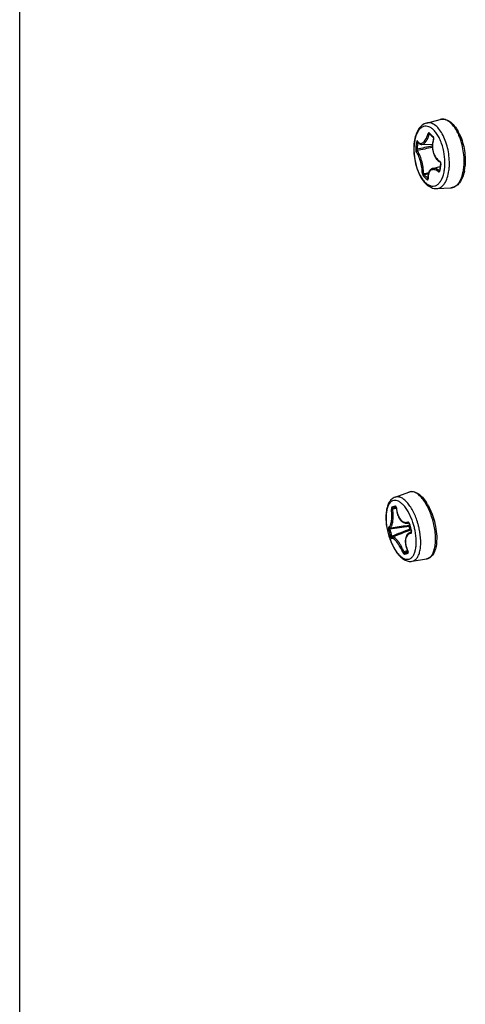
# Model space of a CAD drawing. Header units: millimetres. Extents: x 0 to 420, y 0 to 297.
# Tile 339 of 502: x 324.28 to 328.76, y 189.9 to 199.8. Entities that reach past the tile are written whole.
import ezdxf

# ---------------------------------------------------------------- set-up
doc = ezdxf.new("R2010")
doc.units = ezdxf.units.MM
doc.header["$LTSCALE"] = 23.1
doc.layers.get('0').update_dxf_attribs({"linetype": 'CONTINUOUS'})

msp = doc.modelspace()

# ---------------------------------------------------------------- linework, layer by layer
at = {"color": 7, "linetype": 'CONTINUOUS'}
for p, q in [((324.2777, 172.5103), (324.2777, 206.4037)), ((328.3687, 198.7621), (328.5068, 198.7983)), ((328.3998, 198.6522), (328.3987, 198.6518)), ((328.399, 198.653), (328.4044, 198.6479)), ((328.2807, 198.5742), (328.2844, 198.5687)), ((328.2837, 198.5699), (328.2832, 198.567)), ((328.2859, 198.5669), (328.2832, 198.567)), ((328.2844, 198.5687), (328.2891, 198.563)), ((328.2891, 198.563), (328.2939, 198.5583)), ((328.2939, 198.5583), (328.299, 198.5544)), ((328.299, 198.5544), (328.3042, 198.5513)), ((328.4061, 198.6463), (328.3945, 198.6463)), ((328.4044, 198.6479), (328.411, 198.6418)), ((328.411, 198.6418), (328.4176, 198.6357)), ((328.4176, 198.6357), (328.4244, 198.6296)), ((328.4244, 198.6296), (328.4314, 198.6235)), ((328.4297, 198.5638), (328.4281, 198.5501)), ((328.4322, 198.5772), (328.4297, 198.5638)), ((328.4314, 198.6235), (328.4374, 198.6183)), ((328.4356, 198.5903), (328.4322, 198.5772)), ((328.4394, 198.6021), (328.4356, 198.5903)), ((328.4374, 198.6183), (328.4376, 198.6182)), ((328.4376, 198.6182), (328.4379, 198.6178)), ((328.4379, 198.6178), (328.4383, 198.6172)), ((328.4383, 198.6172), (328.4387, 198.6163)), ((328.4387, 198.6163), (328.4392, 198.6152)), ((328.4392, 198.6152), (328.4396, 198.6139)), ((328.4398, 198.6036), (328.4394, 198.6021)), ((328.4396, 198.6139), (328.4399, 198.6124)), ((328.4401, 198.6053), (328.4398, 198.6036)), ((328.4399, 198.6124), (328.4401, 198.6107)), ((328.4401, 198.6107), (328.4402, 198.6089)), ((328.4402, 198.6071), (328.4401, 198.6053)), ((328.4402, 198.6089), (328.4402, 198.6071)), ((328.441, 198.5992), (328.442, 198.6037)), ((328.6934, 198.6426), (328.6931, 198.6433)), ((328.6934, 198.6425), (328.6931, 198.6432)), ((328.3042, 198.5513), (328.3096, 198.5491)), ((328.3096, 198.5491), (328.3151, 198.5477)), ((328.3151, 198.5477), (328.3207, 198.5472)), ((328.3207, 198.5472), (328.3229, 198.5472)), ((328.3228, 198.5472), (328.4282, 198.5509)), ((328.4281, 198.5501), (328.4273, 198.5363)), ((328.4273, 198.5363), (328.4273, 198.5225)), ((328.4273, 198.5225), (328.4282, 198.5086)), ((328.4282, 198.5086), (328.4299, 198.4949)), ((328.4299, 198.4949), (328.4324, 198.4814)), ((328.4324, 198.4814), (328.4357, 198.4682)), ((328.4357, 198.4682), (328.4398, 198.4554)), ((328.4398, 198.4554), (328.4446, 198.4431)), ((328.4446, 198.4431), (328.4502, 198.4313)), ((328.4502, 198.4313), (328.4565, 198.4201)), ((328.4565, 198.4201), (328.4634, 198.4097)), ((328.4634, 198.4097), (328.4709, 198.4001)), ((328.4709, 198.4001), (328.479, 198.3913)), ((328.479, 198.3913), (328.4877, 198.3835)), ((328.4877, 198.3835), (328.4967, 198.3767)), ((328.4967, 198.3767), (328.5049, 198.3717)), ((328.5049, 198.3717), (328.5054, 198.3714)), ((328.5054, 198.3714), (328.506, 198.3708)), ((328.506, 198.3708), (328.5068, 198.37)), ((328.5068, 198.37), (328.5076, 198.3689)), ((328.5076, 198.3689), (328.5084, 198.3676)), ((328.5084, 198.3676), (328.5092, 198.3661)), ((328.5108, 198.3552), (328.5091, 198.3445)), ((328.5092, 198.3661), (328.5099, 198.3644)), ((328.5099, 198.3644), (328.5104, 198.3625)), ((328.5104, 198.3625), (328.5108, 198.3607)), ((328.5108, 198.3607), (328.511, 198.3589)), ((328.5109, 198.3557), (328.5108, 198.3552)), ((328.511, 198.3572), (328.5109, 198.3557)), ((328.511, 198.3589), (328.511, 198.3572)), ((328.3893, 198.2606), (328.3867, 198.2506)), ((328.3927, 198.2698), (328.3893, 198.2606)), ((328.3969, 198.2779), (328.3927, 198.2698)), ((328.4017, 198.2851), (328.3969, 198.2779)), ((328.4073, 198.2913), (328.4017, 198.2851)), ((328.4134, 198.2964), (328.4073, 198.2913)), ((328.4201, 198.3006), (328.4134, 198.2964)), ((328.4273, 198.3036), (328.4201, 198.3006)), ((328.4299, 198.3044), (328.4273, 198.3036)), ((328.4299, 198.3044), (328.5063, 198.3261)), ((328.5014, 198.2873), (328.4962, 198.2856)), ((328.5009, 198.2849), (328.5007, 198.2845)), ((328.5011, 198.2855), (328.5009, 198.2849)), ((328.5013, 198.2864), (328.5011, 198.2855)), ((328.5014, 198.2872), (328.5013, 198.2864)), ((328.5019, 198.2917), (328.5014, 198.2872)), ((328.5026, 198.298), (328.5019, 198.2917)), ((328.5034, 198.3042), (328.5026, 198.298)), ((328.5042, 198.3104), (328.5034, 198.3042)), ((328.505, 198.3167), (328.5042, 198.3104)), ((328.5063, 198.3261), (328.505, 198.3167)), ((328.5072, 198.3319), (328.5063, 198.3261)), ((328.5081, 198.3382), (328.5072, 198.3319)), ((328.5091, 198.3445), (328.5081, 198.3382)), ((328.7445, 198.3161), (328.7446, 198.3167)), ((328.7445, 198.3161), (328.7445, 198.3167)), ((328.3862, 198.2479), (328.3469, 198.2404)), ((328.3828, 198.2052), (328.3843, 198.2059)), ((328.3839, 198.2281), (328.3838, 198.2162)), ((328.3838, 198.2162), (328.3844, 198.2048)), ((328.3849, 198.2397), (328.3839, 198.2281)), ((328.3844, 198.203), (328.3843, 198.2025)), ((328.3843, 198.2025), (328.3843, 198.2025)), ((328.3844, 198.2048), (328.3844, 198.2038)), ((328.3844, 198.2038), (328.3844, 198.203)), ((328.3867, 198.2506), (328.3849, 198.2397)), ((328.4721, 198.1035), (328.6147, 198.1114)), ((328.0527, 195.001), (328.1907, 195.0524)), ((328.0653, 194.8964), (328.0338, 194.8917)), ((328.063, 194.8995), (328.0641, 194.8998)), ((328.0632, 194.9014), (328.0633, 194.9012)), ((328.0633, 194.9012), (328.0636, 194.9008)), ((328.0636, 194.9008), (328.064, 194.9001)), ((328.064, 194.9001), (328.0644, 194.8991)), ((328.0644, 194.8991), (328.0649, 194.8979)), ((328.0649, 194.8979), (328.0653, 194.8963)), ((328.0653, 194.8963), (328.0657, 194.8945)), ((328.0657, 194.8945), (328.066, 194.8926)), ((328.066, 194.8926), (328.0672, 194.8787)), ((328.0674, 194.8911), (328.0662, 194.8909)), ((328.0666, 194.8856), (328.0292, 194.8798)), ((328.0666, 194.8856), (328.0292, 194.8798)), ((328.0672, 194.8787), (328.0692, 194.8646)), ((328.0692, 194.8646), (328.0718, 194.8509)), ((328.0718, 194.8509), (328.0751, 194.8376)), ((328.0751, 194.8376), (328.0791, 194.8248)), ((328.0791, 194.8248), (328.0837, 194.8127)), ((328.0837, 194.8127), (328.0889, 194.8012)), ((328.0889, 194.8012), (328.0948, 194.7905)), ((328.0948, 194.7905), (328.1011, 194.7806)), ((327.9984, 194.6917), (327.9991, 194.6918)), ((327.9991, 194.6918), (328.0001, 194.6919)), ((328.0001, 194.6919), (328.0322, 194.6965)), ((328.0324, 194.6965), (328.0322, 194.6965)), ((328.1011, 194.7806), (328.108, 194.7716)), ((328.108, 194.7716), (328.1153, 194.7636)), ((328.1153, 194.7636), (328.123, 194.7567)), ((328.123, 194.7567), (328.131, 194.7509)), ((328.131, 194.7509), (328.1393, 194.7462)), ((328.1393, 194.7462), (328.1477, 194.7427)), ((328.1477, 194.7427), (328.1562, 194.7404)), ((328.1562, 194.7404), (328.1649, 194.7392)), ((328.1649, 194.7392), (328.1736, 194.7393)), ((328.1736, 194.7393), (328.1781, 194.7398)), ((328.178, 194.7398), (328.1918, 194.7417)), ((328.1905, 194.7429), (328.1901, 194.7428)), ((328.1902, 194.7431), (328.1903, 194.743)), ((328.1903, 194.743), (328.1906, 194.7428)), ((328.1906, 194.7428), (328.1911, 194.7424)), ((328.1911, 194.7424), (328.1918, 194.7418)), ((328.1918, 194.7418), (328.1925, 194.7409)), ((328.1925, 194.7409), (328.1932, 194.7398)), ((328.1932, 194.7398), (328.1939, 194.7385)), ((328.1939, 194.7385), (328.1945, 194.7371)), ((328.2009, 194.7119), (328.1939, 194.7101)), ((328.2022, 194.6787), (328.1939, 194.7101)), ((328.1945, 194.7371), (328.1951, 194.7354)), ((328.1951, 194.7354), (328.1955, 194.7339)), ((328.1976, 194.7345), (328.1955, 194.7339)), ((328.1955, 194.7339), (328.1983, 194.7222)), ((328.1983, 194.7222), (328.2, 194.7153)), ((328.2, 194.7153), (328.2018, 194.7085)), ((328.2018, 194.7085), (328.2049, 194.6966)), ((328.2049, 194.6966), (328.208, 194.685)), ((327.9874, 194.6783), (328.0002, 194.6814)), ((328.0071, 194.6039), (328.0198, 194.6076)), ((328.0238, 194.598), (328.0233, 194.5978)), ((328.0237, 194.5981), (328.0239, 194.5981)), ((328.025, 194.5986), (328.0238, 194.598)), ((328.025, 194.5986), (328.0577, 194.6115)), ((328.0579, 194.6116), (328.0577, 194.6115)), ((328.1604, 194.5941), (328.158, 194.5835)), ((328.1636, 194.6039), (328.1604, 194.5941)), ((328.1677, 194.6129), (328.1636, 194.6039)), ((328.1726, 194.6211), (328.1677, 194.6129)), ((328.1782, 194.6283), (328.1726, 194.6211)), ((328.1845, 194.6346), (328.1782, 194.6283)), ((328.1915, 194.6398), (328.1845, 194.6346)), ((328.1991, 194.6441), (328.1915, 194.6398)), ((328.2032, 194.6459), (328.1991, 194.6441)), ((328.2092, 194.6806), (328.2022, 194.6787)), ((328.2031, 194.6459), (328.2159, 194.6509)), ((328.208, 194.685), (328.2099, 194.6782)), ((328.2099, 194.6782), (328.2118, 194.6714)), ((328.2118, 194.6714), (328.2152, 194.6596)), ((328.2155, 194.6494), (328.215, 194.6492)), ((328.2173, 194.6601), (328.2152, 194.6596)), ((328.2152, 194.6596), (328.2157, 194.658)), ((328.2159, 194.6509), (328.2155, 194.6496)), ((328.2157, 194.658), (328.216, 194.6563)), ((328.216, 194.652), (328.2159, 194.6509)), ((328.216, 194.6563), (328.2161, 194.6547)), ((328.2161, 194.6532), (328.216, 194.652)), ((328.2161, 194.6547), (328.2161, 194.6532)), ((328.1565, 194.5723), (328.1559, 194.5605)), ((328.1559, 194.5605), (328.1561, 194.5483)), ((328.1561, 194.5483), (328.1573, 194.5358)), ((328.158, 194.5835), (328.1565, 194.5723)), ((328.1573, 194.5358), (328.1593, 194.5229)), ((328.1593, 194.5229), (328.1622, 194.5098)), ((328.1622, 194.5098), (328.1659, 194.4966)), ((328.1659, 194.4966), (328.1704, 194.4834)), ((328.1787, 194.4636), (328.1433, 194.4501)), ((328.1829, 194.4535), (328.1532, 194.442)), ((328.1704, 194.4834), (328.1757, 194.4702)), ((328.1757, 194.4702), (328.1809, 194.4589)), ((328.1821, 194.4593), (328.1809, 194.4589)), ((328.1809, 194.4589), (328.1817, 194.4572)), ((328.1817, 194.4572), (328.1824, 194.4554)), ((328.1824, 194.4554), (328.1829, 194.4537)), ((328.1835, 194.4501), (328.1824, 194.4498)), ((328.1829, 194.4537), (328.1833, 194.4521)), ((328.1833, 194.4521), (328.1835, 194.4508)), ((328.1835, 194.4508), (328.1836, 194.4497)), ((328.1836, 194.449), (328.1835, 194.4485)), ((328.1836, 194.4497), (328.1836, 194.449)), ((328.2236, 194.3564), (328.3689, 194.3801))]:
    msp.add_line(p, q, dxfattribs=at)
for centre, radius, start, end in [((329.0118, 199.3026), 0.8883, 226.25699, 229.58716), ((328.277, 198.4522), 0.4685, 24.66644, 28.71223), ((329.3382, 198.3887), 1.084, 170.29447, 172.11502), ((329.3428, 198.3857), 1.075, 170.29371, 172.1144), ((328.3452, 198.6199), 0.0767, 211.78721, 215.38166), ((328.3392, 198.6157), 0.0695, 215.4204, 216.71539), ((328.4146, 198.6072), 0.0276, 340.38137, 343.11714), ((328.2007, 198.4251), 0.5386, 23.19094, 23.82376), ((328.2374, 198.4333), 0.5124, 24.06046, 24.73412), ((329.314, 198.3921), 1.0595, 172.11424, 173.96269), ((329.3188, 198.3891), 1.0508, 172.11489, 173.96351), ((331.5328, 182.409), 16.4173, 100.90382, 101.44958), ((331.5186, 182.7557), 16.0606, 101.09597, 101.65205), ((324.5374, 218.8485), 20.9429, 280.46172, 280.60101), ((329.7104, 198.151), 1.2138, 172.11443, 173.72558), ((329.7487, 198.1456), 1.2524, 170.53566, 172.11345), ((328.2326, 198.3702), 0.5148, 352.1285, 353.96082), ((328.2104, 198.3727), 0.5371, 354.01652, 354.44622), ((328.2889, 198.3705), 0.4695, 349.14261, 352.13018), ((328.2609, 198.3744), 0.4977, 352.12122, 353.12602), ((328.2458, 198.3762), 0.5129, 353.12429, 353.80454), ((328.8411, 198.7478), 0.723, 225.8837, 229.97546), ((328.8482, 198.7576), 0.7203, 225.88867, 229.90182), ((328.5787, 198.2188), 0.1934, 183.85286, 184.59262), ((328.61, 198.1968), 0.0855, 273.16785, 279.44218), ((328.6004, 192.8068), 2.1725, 104.50904, 105.41171), ((328.5897, 192.8777), 2.0893, 104.6005, 105.42901), ((328.024, 194.8883), 0.0435, 3.71101, 5.57298), ((327.9477, 194.6749), 0.5012, 29.33973, 32.86863), ((327.9036, 194.6494), 0.5522, 28.68307, 29.40104), ((325.964, 209.1147), 14.5762, 278.03009, 278.79987), ((325.8016, 210.2524), 15.715, 278.16109, 278.76194), ((328.1915, 194.7386), 0.00453, 103.69752, 108.7448), ((328.1821, 194.7557), 0.0374, 290.94797, 295.88149), ((328.1651, 194.7268), 0.0334, 13.31172, 16.22322), ((329.5734, 195.0601), 1.4138, 193.31177, 194.87139), ((329.5734, 195.0601), 1.4139, 194.8722, 196.43178), ((327.5887, 194.5331), 0.6785, 14.86528, 18.42189), ((327.5886, 194.5329), 0.6787, 11.30615, 14.87824), ((327.5658, 194.527), 0.7469, 14.86853, 17.68871), ((327.5657, 194.5269), 0.7471, 12.0364, 14.87504), ((329.2278, 194.9679), 1.2737, 193.14084, 196.60272), ((329.2303, 194.9686), 1.2632, 193.14022, 196.60338), ((333.4031, 181.0652), 14.5732, 110.90854, 111.67842), ((333.8416, 179.9554), 15.7561, 110.94648, 111.53542), ((328.2147, 194.6334), 0.0373, 94.02181, 98.98649), ((328.2141, 194.6536), 0.00457, 281.1208, 288.61474), ((327.5771, 196.6313), 2.2758, 284.54479, 285.40651), ((327.5753, 196.6692), 2.3009, 284.54716, 285.29909), ((328.1439, 194.4407), 0.0425, 22.13295, 26.01886), ((328.3578, 194.4484), 0.0691, 279.26401, 286.09857)]:
    msp.add_arc(centre, radius, start, end, dxfattribs=at)
for points, knots in [([(328.3687, 198.7621), (328.3602, 198.7599), (328.3435, 198.7533), (328.3133, 198.7329), (328.2824, 198.6948), (328.2578, 198.6375), (328.2487, 198.5948), (328.2456, 198.5721)], [0, 0, 0, 0, 0.110385, 0.222112, 0.455149, 0.712731, 1, 1, 1, 1]), ([(328.5996, 198.3525), (328.5998, 198.3791), (328.5969, 198.4327), (328.583, 198.5115), (328.5604, 198.5859), (328.5304, 198.6517), (328.4946, 198.7053), (328.4548, 198.744), (328.4176, 198.7623), (328.3888, 198.7656), (328.3752, 198.7638), (328.3687, 198.7621)], [0, 0, 0, 0, 0.153931, 0.310285, 0.462095, 0.602906, 0.727571, 0.83332, 0.92144, 0.961234, 1, 1, 1, 1]), ([(328.5068, 198.7983), (328.5148, 198.8004), (328.5315, 198.8026), (328.5658, 198.7987), (328.6086, 198.7777), (328.6527, 198.7344), (328.6767, 198.6977), (328.6879, 198.6773)], [0, 0, 0, 0, 0.105875, 0.213161, 0.440791, 0.700965, 1, 1, 1, 1]), ([(328.6931, 198.6433), (328.6819, 198.6687), (328.6574, 198.7142), (328.6171, 198.7617), (328.5821, 198.7866), (328.5567, 198.7978), (328.5312, 198.8022), (328.5146, 198.8003), (328.5068, 198.7983)], [0, 0, 0, 0, 0.32006, 0.59053, 0.706477, 0.811009, 0.90728, 1, 1, 1, 1]), ([(328.5537, 198.3395), (328.5552, 198.3764), (328.5504, 198.4507), (328.5287, 198.5399), (328.5018, 198.6052), (328.4786, 198.6472), (328.4527, 198.682), (328.4248, 198.7084), (328.3956, 198.7256), (328.3656, 198.7324), (328.3364, 198.7278), (328.31, 198.712), (328.2874, 198.6867), (328.2613, 198.6389), (328.2511, 198.5961), (328.2469, 198.566)], [0, 0, 0, 0, 0.16148, 0.323395, 0.39941, 0.469671, 0.532888, 0.588437, 0.636698, 0.679473, 0.720167, 0.762964, 0.811259, 0.866839, 1, 1, 1, 1]), ([(328.2835, 198.5742), (328.2868, 198.5698), (328.2938, 198.5623), (328.3077, 198.5561), (328.3228, 198.5576), (328.3371, 198.5661), (328.3505, 198.5804), (328.3628, 198.5999), (328.3736, 198.6239), (328.3793, 198.6415), (328.3819, 198.6508)], [0, 0, 0, 0, 0.103497, 0.192118, 0.279343, 0.379916, 0.502307, 0.648358, 0.815773, 1, 1, 1, 1]), ([(328.3976, 198.6609), (328.3964, 198.662), (328.3934, 198.6637), (328.3881, 198.662), (328.3843, 198.6573), (328.3826, 198.6532), (328.3819, 198.6508)], [0, 0, 0, 0, 0.211073, 0.417101, 0.677061, 1, 1, 1, 1]), ([(328.3819, 198.6508), (328.3835, 198.6495), (328.3877, 198.6477), (328.3921, 198.6466), (328.3945, 198.6463)], [0, 0, 0, 0, 0.460265, 1, 1, 1, 1]), ([(328.3987, 198.6518), (328.3982, 198.6516), (328.3963, 198.6502), (328.3951, 198.648), (328.3945, 198.6463)], [0, 0, 0, 0, 0.220355, 1, 1, 1, 1]), ([(328.3976, 198.6609), (328.3971, 198.6595), (328.3967, 198.6566), (328.398, 198.6539), (328.399, 198.653)], [0, 0, 0, 0, 0.53181, 1, 1, 1, 1]), ([(328.2456, 198.5721), (328.242, 198.5463), (328.2391, 198.4928), (328.2457, 198.4121), (328.2626, 198.3325), (328.2888, 198.2589), (328.3234, 198.1951), (328.3654, 198.1445), (328.4078, 198.1154), (328.4443, 198.1042), (328.463, 198.103), (328.4721, 198.1035)], [0, 0, 0, 0, 0.136371, 0.279594, 0.423353, 0.561219, 0.688023, 0.80141, 0.903313, 0.951976, 1, 1, 1, 1]), ([(328.2469, 198.566), (328.2417, 198.5286), (328.2407, 198.4507), (328.2607, 198.3378), (328.2941, 198.2506), (328.3302, 198.1934), (328.3587, 198.1611), (328.3891, 198.1386), (328.4207, 198.1271), (328.4522, 198.1282), (328.4812, 198.1421), (328.5059, 198.1671), (328.526, 198.2016), (328.5411, 198.2444), (328.5473, 198.2759), (328.5496, 198.2927)], [0, 0, 0, 0, 0.154425, 0.316245, 0.467003, 0.533376, 0.591969, 0.642617, 0.686594, 0.727035, 0.768449, 0.814934, 0.868823, 0.930716, 1, 1, 1, 1]), ([(328.2799, 198.5795), (328.2792, 198.5806), (328.278, 198.5822), (328.2755, 198.5825), (328.2739, 198.5816), (328.2726, 198.58), (328.2709, 198.5766), (328.2701, 198.5736), (328.2698, 198.5714)], [0, 0, 0, 0, 0.215547, 0.297755, 0.386598, 0.498201, 0.63859, 1, 1, 1, 1]), ([(328.2698, 198.5715), (328.2703, 198.5707), (328.272, 198.5693), (328.2765, 198.5674), (328.2805, 198.5668), (328.2832, 198.567)], [0, 0, 0, 0, 0.191876, 0.443867, 1, 1, 1, 1]), ([(328.2799, 198.5795), (328.2798, 198.579), (328.2796, 198.5772), (328.28, 198.5754), (328.2807, 198.5742)], [0, 0, 0, 0, 0.263206, 1, 1, 1, 1]), ([(328.3229, 198.5472), (328.3393, 198.5478), (328.3584, 198.5661), (328.373, 198.5899), (328.3845, 198.6134), (328.3909, 198.6328), (328.3945, 198.6463)], [0, 0, 0, 0, 0.386098, 0.520662, 0.669157, 1, 1, 1, 1]), ([(328.4406, 198.5979), (328.4335, 198.578), (328.4279, 198.5457), (328.4299, 198.5026), (328.4382, 198.4609), (328.4585, 198.4152), (328.4868, 198.3873), (328.5023, 198.3787)], [0, 0, 0, 0, 0.260055, 0.395234, 0.529372, 0.781251, 1, 1, 1, 1]), ([(328.4359, 198.6263), (328.4354, 198.6248), (328.435, 198.6219), (328.4364, 198.6192), (328.4374, 198.6183)], [0, 0, 0, 0, 0.539782, 1, 1, 1, 1]), ([(328.4404, 198.6195), (328.4401, 198.6202), (328.439, 198.6227), (328.4374, 198.625), (328.4359, 198.6263)], [0, 0, 0, 0, 0.274941, 1, 1, 1, 1]), ([(328.4406, 198.5979), (328.4403, 198.5982), (328.4395, 198.599), (328.4388, 198.6004), (328.4391, 198.6012)], [0, 0, 0, 0, 0.327519, 1, 1, 1, 1]), ([(328.442, 198.6037), (328.4422, 198.605), (328.4426, 198.6103), (328.4418, 198.6158), (328.4404, 198.6195)], [0, 0, 0, 0, 0.257624, 1, 1, 1, 1]), ([(328.745, 198.3207), (328.7475, 198.3469), (328.7489, 198.4009), (328.7411, 198.4821), (328.7239, 198.5618), (328.7062, 198.6129), (328.6958, 198.6372)], [0, 0, 0, 0, 0.244373, 0.499726, 0.755221, 1, 1, 1, 1]), ([(328.7052, 198.6422), (328.7161, 198.6178), (328.7347, 198.566), (328.7525, 198.485), (328.7604, 198.4024), (328.7586, 198.3475), (328.7557, 198.3209)], [0, 0, 0, 0, 0.244422, 0.499968, 0.755526, 1, 1, 1, 1]), ([(328.2604, 198.5035), (328.2598, 198.4982), (328.2602, 198.4902), (328.2626, 198.4809), (328.2644, 198.4769), (328.2655, 198.4755)], [0, 0, 0, 0, 0.555173, 0.80931, 1, 1, 1, 1]), ([(328.2604, 198.5035), (328.2615, 198.5017), (328.2664, 198.4996), (328.2712, 198.4992), (328.2739, 198.4996)], [0, 0, 0, 0, 0.438556, 1, 1, 1, 1]), ([(328.2655, 198.4755), (328.2657, 198.4778), (328.2679, 198.4825), (328.2725, 198.485), (328.2749, 198.4854)], [0, 0, 0, 0, 0.491752, 1, 1, 1, 1]), ([(328.3273, 198.2562), (328.327, 198.2762), (328.3226, 198.318), (328.3094, 198.3785), (328.2932, 198.4262), (328.2778, 198.4576), (328.2697, 198.4702), (328.2655, 198.4755)], [0, 0, 0, 0, 0.26033, 0.544829, 0.805229, 0.912733, 1, 1, 1, 1]), ([(328.2739, 198.4996), (328.2734, 198.4969), (328.2732, 198.4921), (328.2738, 198.4872), (328.2749, 198.4854)], [0, 0, 0, 0, 0.564395, 1, 1, 1, 1]), ([(328.3402, 198.2537), (328.34, 198.2749), (328.3359, 198.3191), (328.3221, 198.3831), (328.3048, 198.4334), (328.2882, 198.4666), (328.2794, 198.4799), (328.2749, 198.4854)], [0, 0, 0, 0, 0.26033, 0.544383, 0.804553, 0.912249, 1, 1, 1, 1]), ([(328.5023, 198.3787), (328.5022, 198.3772), (328.5022, 198.3745), (328.5039, 198.3722), (328.5049, 198.3717)], [0, 0, 0, 0, 0.551455, 1, 1, 1, 1]), ([(328.5133, 198.3516), (328.5142, 198.3568), (328.5127, 198.3673), (328.5065, 198.3763), (328.5023, 198.3787)], [0, 0, 0, 0, 0.525166, 1, 1, 1, 1]), ([(328.5133, 198.3516), (328.5129, 198.3518), (328.5117, 198.3527), (328.5106, 198.3542), (328.5108, 198.3552)], [0, 0, 0, 0, 0.324911, 1, 1, 1, 1]), ([(328.3273, 198.2562), (328.3287, 198.2547), (328.3332, 198.253), (328.3378, 198.2531), (328.3402, 198.2537)], [0, 0, 0, 0, 0.456038, 1, 1, 1, 1]), ([(328.3273, 198.2562), (328.3274, 198.251), (328.3293, 198.2432), (328.3335, 198.2342), (328.3362, 198.2303), (328.3378, 198.2288)], [0, 0, 0, 0, 0.523893, 0.786075, 1, 1, 1, 1]), ([(328.488, 198.2747), (328.4814, 198.2794), (328.4683, 198.2873), (328.4479, 198.2942), (328.4285, 198.2945), (328.4114, 198.2876), (328.3982, 198.2738), (328.3895, 198.2548), (328.3852, 198.2315), (328.3852, 198.2147), (328.3857, 198.2058)], [0, 0, 0, 0, 0.14311, 0.267596, 0.376599, 0.478379, 0.5845, 0.704556, 0.84303, 1, 1, 1, 1]), ([(328.4962, 198.2856), (328.4906, 198.2897), (328.4795, 198.2968), (328.4622, 198.304), (328.4455, 198.307), (328.4348, 198.3058), (328.4299, 198.3044)], [0, 0, 0, 0, 0.292161, 0.553587, 0.786927, 1, 1, 1, 1]), ([(328.4721, 198.1035), (328.4795, 198.1039), (328.4944, 198.1068), (328.5154, 198.1173), (328.5346, 198.1335), (328.5586, 198.1636), (328.5815, 198.2144), (328.5913, 198.2595), (328.5947, 198.2841)], [0, 0, 0, 0, 0.094329, 0.191867, 0.29706, 0.413003, 0.681941, 1, 1, 1, 1]), ([(328.488, 198.2747), (328.4881, 198.2758), (328.4895, 198.2803), (328.493, 198.2842), (328.4962, 198.2856)], [0, 0, 0, 0, 0.246074, 1, 1, 1, 1]), ([(328.488, 198.2747), (328.4895, 198.2735), (328.493, 198.2718), (328.501, 198.2732), (328.5035, 198.2797), (328.5039, 198.2836)], [0, 0, 0, 0, 0.259352, 0.482029, 1, 1, 1, 1]), ([(328.4962, 198.2856), (328.4966, 198.2853), (328.4979, 198.2846), (328.4996, 198.2844), (328.5007, 198.2846)], [0, 0, 0, 0, 0.271497, 1, 1, 1, 1]), ([(328.5039, 198.2836), (328.5035, 198.2839), (328.5023, 198.2847), (328.5013, 198.2862), (328.5014, 198.2872)], [0, 0, 0, 0, 0.314032, 1, 1, 1, 1]), ([(328.5496, 198.2927), (328.5502, 198.2965), (328.5521, 198.312), (328.5533, 198.3277), (328.5537, 198.3395)], [0, 0, 0, 0, 0.244254, 1, 1, 1, 1]), ([(328.5947, 198.2841), (328.5954, 198.2896), (328.5982, 198.3123), (328.5994, 198.3352), (328.5996, 198.3525)], [0, 0, 0, 0, 0.242819, 1, 1, 1, 1]), ([(328.7499, 198.282), (328.7455, 198.2592), (328.7339, 198.2169), (328.7052, 198.1622), (328.671, 198.1291), (328.6394, 198.1148), (328.6229, 198.1118), (328.6147, 198.1114)], [0, 0, 0, 0, 0.299043, 0.559205, 0.78683, 0.894132, 1, 1, 1, 1]), ([(328.624, 198.1124), (328.6313, 198.1136), (328.6458, 198.1181), (328.666, 198.1303), (328.6845, 198.1478), (328.7074, 198.1791), (328.7295, 198.2302), (328.7391, 198.2752), (328.7425, 198.2997)], [0, 0, 0, 0, 0.093689, 0.19198, 0.298473, 0.415555, 0.684862, 1, 1, 1, 1]), ([(328.3378, 198.2288), (328.3376, 198.2313), (328.3397, 198.2366), (328.3443, 198.2398), (328.3469, 198.2404)], [0, 0, 0, 0, 0.488205, 1, 1, 1, 1]), ([(328.3402, 198.2537), (328.3405, 198.2511), (328.3422, 198.2463), (328.345, 198.2419), (328.3469, 198.2404)], [0, 0, 0, 0, 0.51635, 1, 1, 1, 1]), ([(328.3761, 198.1942), (328.376, 198.1952), (328.3766, 198.1997), (328.3798, 198.2036), (328.3828, 198.2052)], [0, 0, 0, 0, 0.235507, 1, 1, 1, 1]), ([(328.3761, 198.1942), (328.3773, 198.1932), (328.3792, 198.1919), (328.3821, 198.192), (328.3845, 198.1934), (328.3861, 198.1976), (328.3861, 198.2012), (328.3859, 198.2033)], [0, 0, 0, 0, 0.246272, 0.341813, 0.435116, 0.668547, 1, 1, 1, 1]), ([(328.3859, 198.2033), (328.3857, 198.2035), (328.385, 198.2041), (328.3844, 198.205), (328.3844, 198.2057)], [0, 0, 0, 0, 0.285972, 1, 1, 1, 1]), ([(328.0527, 195.001), (328.0404, 194.9965), (328.0173, 194.982), (327.9918, 194.9493), (327.9743, 194.909), (327.9638, 194.8624), (327.9595, 194.8106), (327.9618, 194.7343), (327.9722, 194.6759), (327.9825, 194.6372)], [0, 0, 0, 0, 0.09845, 0.199559, 0.307716, 0.426535, 0.557106, 0.698249, 1, 1, 1, 1]), ([(328.2775, 194.754), (328.2653, 194.7922), (328.2431, 194.8465), (328.2049, 194.9107), (328.175, 194.9494), (328.144, 194.979), (328.1127, 194.9985), (328.0816, 195.0071), (328.0614, 195.0043), (328.0527, 195.001)], [0, 0, 0, 0, 0.332593, 0.483451, 0.618998, 0.73702, 0.83727, 0.922571, 1, 1, 1, 1]), ([(328.1907, 195.0524), (328.1978, 195.0551), (328.2131, 195.0585), (328.2455, 195.057), (328.2868, 195.0389), (328.331, 194.9996), (328.3564, 194.9659), (328.3687, 194.9469)], [0, 0, 0, 0, 0.103459, 0.208466, 0.433098, 0.694633, 1, 1, 1, 1]), ([(328.4358, 194.758), (328.4298, 194.7805), (328.4161, 194.8242), (328.3904, 194.886), (328.3606, 194.9411), (328.3279, 194.9875), (328.2935, 195.0234), (328.2584, 195.0476), (328.2233, 195.0588), (328.2005, 195.0561), (328.1907, 195.0524)], [0, 0, 0, 0, 0.168024, 0.330589, 0.482642, 0.61989, 0.739335, 0.840049, 0.924474, 1, 1, 1, 1]), ([(328.2324, 194.7476), (328.221, 194.7819), (328.2004, 194.8307), (328.165, 194.8878), (328.1377, 194.9219), (328.1094, 194.9475), (328.0809, 194.9639), (328.0526, 194.9701), (328.0258, 194.9646), (328.003, 194.9477), (327.9852, 194.9214), (327.9721, 194.8871), (327.964, 194.8455), (327.9609, 194.7981), (327.9638, 194.7275), (327.9737, 194.6734), (327.9833, 194.6374)], [0, 0, 0, 0, 0.161556, 0.23434, 0.299434, 0.355874, 0.403722, 0.444629, 0.482358, 0.522038, 0.56792, 0.622159, 0.68515, 0.756146, 0.833659, 1, 1, 1, 1]), ([(328.023, 194.9013), (328.0218, 194.9009), (328.0192, 194.8983), (328.0164, 194.8902), (328.0162, 194.8828), (328.0168, 194.8776)], [0, 0, 0, 0, 0.156492, 0.38716, 1, 1, 1, 1]), ([(328.023, 194.9013), (328.0232, 194.8986), (328.0256, 194.8932), (328.0313, 194.8913), (328.0338, 194.8917)], [0, 0, 0, 0, 0.516286, 1, 1, 1, 1]), ([(328.0338, 194.8917), (328.0321, 194.8913), (328.0295, 194.8867), (328.0291, 194.8824), (328.0292, 194.8798)], [0, 0, 0, 0, 0.401286, 1, 1, 1, 1]), ([(328.0662, 194.8988), (328.0657, 194.9005), (328.0646, 194.9037), (328.0623, 194.9076), (328.0594, 194.9101), (328.0571, 194.9103), (328.0561, 194.9101)], [0, 0, 0, 0, 0.331895, 0.607288, 0.821845, 1, 1, 1, 1]), ([(328.0561, 194.9101), (328.0563, 194.9079), (328.0579, 194.9037), (328.0617, 194.9011), (328.0637, 194.9006)], [0, 0, 0, 0, 0.514981, 1, 1, 1, 1]), ([(328.0674, 194.8911), (328.0688, 194.8698), (328.0761, 194.8298), (328.0977, 194.7855), (328.1217, 194.7611), (328.1407, 194.7501), (328.161, 194.7463), (328.1742, 194.7488), (328.1803, 194.751)], [0, 0, 0, 0, 0.313011, 0.587767, 0.704822, 0.808904, 0.904823, 1, 1, 1, 1]), ([(328.388, 194.9144), (328.4008, 194.8909), (328.4238, 194.8408), (328.4409, 194.7884), (328.4481, 194.7612)], [0, 0, 0, 0, 0.487803, 1, 1, 1, 1]), ([(327.9884, 194.6997), (327.9957, 194.7001), (328.0034, 194.7104), (328.0085, 194.7225), (328.0129, 194.7358), (328.0169, 194.7556), (328.0198, 194.7826), (328.0212, 194.8239), (328.0193, 194.8559), (328.0168, 194.8776)], [0, 0, 0, 0, 0.117783, 0.163256, 0.21562, 0.33993, 0.48691, 0.650648, 1, 1, 1, 1]), ([(328.0002, 194.6919), (328.0082, 194.693), (328.0161, 194.7042), (328.0216, 194.7173), (328.0261, 194.7315), (328.0302, 194.7523), (328.0331, 194.7807), (328.0343, 194.8238), (328.032, 194.8572), (328.0292, 194.8798)], [0, 0, 0, 0, 0.122832, 0.169103, 0.221977, 0.346438, 0.492547, 0.654678, 1, 1, 1, 1]), ([(328.0168, 194.8776), (328.0184, 194.8783), (328.0226, 194.879), (328.0267, 194.8796), (328.0292, 194.8798)], [0, 0, 0, 0, 0.415904, 1, 1, 1, 1]), ([(327.9884, 194.6997), (327.9875, 194.6997), (327.9864, 194.698), (327.9859, 194.6957), (327.9855, 194.6918), (327.9859, 194.6859), (327.9868, 194.681), (327.9874, 194.6783)], [0, 0, 0, 0, 0.113877, 0.207979, 0.32903, 0.638247, 1, 1, 1, 1]), ([(327.9884, 194.6997), (327.9888, 194.6974), (327.9913, 194.6931), (327.9961, 194.6916), (327.9984, 194.6917)], [0, 0, 0, 0, 0.506215, 1, 1, 1, 1]), ([(327.999, 194.6918), (327.9989, 194.6918), (327.9986, 194.6915), (327.9985, 194.691), (327.9985, 194.6906)], [0, 0, 0, 0, 0.167955, 1, 1, 1, 1]), ([(328.1932, 194.7446), (328.1916, 194.747), (328.1881, 194.7509), (328.1824, 194.7518), (328.1803, 194.751)], [0, 0, 0, 0, 0.562807, 1, 1, 1, 1]), ([(328.1803, 194.751), (328.1809, 194.7487), (328.1833, 194.7445), (328.188, 194.7426), (328.1901, 194.7428)], [0, 0, 0, 0, 0.535209, 1, 1, 1, 1]), ([(328.1971, 194.7362), (328.1969, 194.7369), (328.1959, 194.7399), (328.1945, 194.7427), (328.1932, 194.7446)], [0, 0, 0, 0, 0.259148, 1, 1, 1, 1]), ([(328.1954, 194.7208), (328.1949, 194.7205), (328.1941, 194.7193), (328.1933, 194.7157), (328.1936, 194.7124), (328.1939, 194.7101)], [0, 0, 0, 0, 0.146156, 0.372655, 1, 1, 1, 1]), ([(328.3769, 194.3819), (328.3868, 194.3848), (328.4067, 194.396), (328.4294, 194.4247), (328.4462, 194.4636), (328.4569, 194.5116), (328.4614, 194.5672), (328.4587, 194.6508), (328.4472, 194.7151), (328.4358, 194.758)], [0, 0, 0, 0, 0.075709, 0.162024, 0.26471, 0.385325, 0.522651, 0.673737, 1, 1, 1, 1]), ([(328.4481, 194.7612), (328.4571, 194.7272), (328.47, 194.6605), (328.4731, 194.5925), (328.4712, 194.56)], [0, 0, 0, 0, 0.519047, 1, 1, 1, 1]), ([(327.9825, 194.6372), (327.9928, 194.5985), (328.0126, 194.5427), (328.0484, 194.4754), (328.0778, 194.4326), (328.11, 194.3975), (328.1451, 194.3711), (328.1835, 194.3554), (328.2107, 194.3543), (328.2236, 194.3564)], [0, 0, 0, 0, 0.30177, 0.442891, 0.573435, 0.692238, 0.800396, 0.901522, 1, 1, 1, 1]), ([(327.9833, 194.6374), (327.9928, 194.6014), (328.0111, 194.5495), (328.0435, 194.4868), (328.0697, 194.4472), (328.0936, 194.4196), (328.1133, 194.4022), (328.1315, 194.3892), (328.1543, 194.3781), (328.1824, 194.3747), (328.2084, 194.3833), (328.2298, 194.4028), (328.2464, 194.4313), (328.2583, 194.4676), (328.2651, 194.5107), (328.2675, 194.5779), (328.2612, 194.6305), (328.2541, 194.666)], [0, 0, 0, 0, 0.166295, 0.243755, 0.314683, 0.377598, 0.405813, 0.431832, 0.477649, 0.517293, 0.555028, 0.595979, 0.643889, 0.700396, 0.765551, 0.838385, 1, 1, 1, 1]), ([(327.9985, 194.6906), (327.9984, 194.6893), (327.9989, 194.6862), (327.9996, 194.6832), (328.0002, 194.6814)], [0, 0, 0, 0, 0.410808, 1, 1, 1, 1]), ([(328.0071, 194.604), (328.0079, 194.6014), (328.0096, 194.5966), (328.0122, 194.5913), (328.0145, 194.5881), (328.016, 194.5863), (328.0178, 194.5855), (328.0186, 194.5859)], [0, 0, 0, 0, 0.362079, 0.671338, 0.792313, 0.886292, 1, 1, 1, 1]), ([(328.0186, 194.5859), (328.0178, 194.5881), (328.0179, 194.5931), (328.0213, 194.5968), (328.0233, 194.5978)], [0, 0, 0, 0, 0.506163, 1, 1, 1, 1]), ([(328.0198, 194.6076), (328.02, 194.6064), (328.0206, 194.6042), (328.0216, 194.6013), (328.0225, 194.5993), (328.0233, 194.5982), (328.0237, 194.5981)], [0, 0, 0, 0, 0.35105, 0.655734, 0.878801, 1, 1, 1, 1]), ([(328.1433, 194.4501), (328.1345, 194.471), (328.1199, 194.5011), (328.0977, 194.5379), (328.0811, 194.5611), (328.0672, 194.5771), (328.0562, 194.5872), (328.0449, 194.5958), (328.0325, 194.6015), (328.025, 194.5986)], [0, 0, 0, 0, 0.34536, 0.507458, 0.653527, 0.777954, 0.830817, 0.877085, 1, 1, 1, 1]), ([(328.2105, 194.6372), (328.2041, 194.6361), (328.1914, 194.6317), (328.1757, 194.6183), (328.1646, 194.5993), (328.1559, 194.5661), (328.1592, 194.5169), (328.1727, 194.4786), (328.1821, 194.4593)], [0, 0, 0, 0, 0.095122, 0.191057, 0.2952, 0.41232, 0.687123, 1, 1, 1, 1]), ([(328.2022, 194.6787), (328.2031, 194.6766), (328.2045, 194.6736), (328.2069, 194.6709), (328.2083, 194.6702), (328.2089, 194.6702)], [0, 0, 0, 0, 0.627622, 0.853984, 1, 1, 1, 1]), ([(328.2105, 194.6372), (328.2099, 194.6396), (328.2098, 194.6444), (328.213, 194.6483), (328.215, 194.6492)], [0, 0, 0, 0, 0.535222, 1, 1, 1, 1]), ([(328.2105, 194.6372), (328.2122, 194.6375), (328.2156, 194.6396), (328.2183, 194.6453), (328.219, 194.6524), (328.2181, 194.6576), (328.2173, 194.6601)], [0, 0, 0, 0, 0.190949, 0.417844, 0.693119, 1, 1, 1, 1]), ([(328.2236, 194.3564), (328.2328, 194.3579), (328.2517, 194.3655), (328.2745, 194.3884), (328.292, 194.4209), (328.3043, 194.462), (328.311, 194.5105), (328.3125, 194.5853), (328.3047, 194.6435), (328.2964, 194.6827)], [0, 0, 0, 0, 0.077407, 0.162698, 0.262951, 0.380986, 0.516549, 0.667421, 1, 1, 1, 1]), ([(328.1315, 194.4458), (328.1229, 194.4658), (328.1045, 194.5028), (328.0778, 194.544), (328.0558, 194.569), (328.0434, 194.5797), (328.0342, 194.5849), (328.0271, 194.5875), (328.0214, 194.5873), (328.0186, 194.5859)], [0, 0, 0, 0, 0.348281, 0.65761, 0.78137, 0.878608, 0.917068, 0.949276, 1, 1, 1, 1]), ([(328.4712, 194.56), (328.47, 194.5374), (328.4647, 194.4955), (328.4457, 194.4395), (328.4188, 194.4034), (328.3914, 194.3859), (328.3765, 194.3814), (328.3689, 194.3801)], [0, 0, 0, 0, 0.305367, 0.566902, 0.791533, 0.89654, 1, 1, 1, 1]), ([(328.1315, 194.4458), (328.1332, 194.446), (328.1372, 194.4474), (328.1411, 194.449), (328.1433, 194.4501)], [0, 0, 0, 0, 0.415896, 1, 1, 1, 1]), ([(328.1315, 194.4458), (328.1335, 194.441), (328.1374, 194.4347), (328.1438, 194.4291), (328.1473, 194.4281), (328.1486, 194.4284)], [0, 0, 0, 0, 0.61306, 0.843595, 1, 1, 1, 1]), ([(328.1433, 194.4501), (328.1445, 194.4477), (328.147, 194.4442), (328.1515, 194.4415), (328.1532, 194.442)], [0, 0, 0, 0, 0.598905, 1, 1, 1, 1]), ([(328.1486, 194.4284), (328.1474, 194.4308), (328.1469, 194.4366), (328.1509, 194.4411), (328.1532, 194.442)], [0, 0, 0, 0, 0.516322, 1, 1, 1, 1]), ([(328.1817, 194.4372), (328.1808, 194.4392), (328.18, 194.4436), (328.182, 194.4478), (328.1836, 194.4492)], [0, 0, 0, 0, 0.501191, 1, 1, 1, 1]), ([(328.1817, 194.4372), (328.1826, 194.4375), (328.1843, 194.4387), (328.1856, 194.4419), (328.1859, 194.4459), (328.1855, 194.4489), (328.1852, 194.4505)], [0, 0, 0, 0, 0.18298, 0.398336, 0.670948, 1, 1, 1, 1]), ([(328.1852, 194.4505), (328.1851, 194.451), (328.1845, 194.4531), (328.1839, 194.4552), (328.1832, 194.4567)], [0, 0, 0, 0, 0.24087, 1, 1, 1, 1])]:
    msp.add_open_spline(points, degree=3, knots=knots, dxfattribs=at)
for points in [[(328.0673, 194.8925), (328.0671, 194.8947), (328.0667, 194.8967), (328.0662, 194.8988)], [(328.1781, 194.7398), (328.1822, 194.7404), (328.1862, 194.7414), (328.1901, 194.7428)], [(328.1988, 194.7206), (328.1977, 194.7208), (328.1965, 194.7209), (328.1954, 194.7208)], [(328.215, 194.6492), (328.2109, 194.6485), (328.207, 194.6474), (328.2032, 194.6459)], [(328.2117, 194.6721), (328.2109, 194.6713), (328.2099, 194.6706), (328.2089, 194.6702)]]:
    msp.add_open_spline(points, degree=3, dxfattribs=at)

doc.saveas('drawing.dxf')
